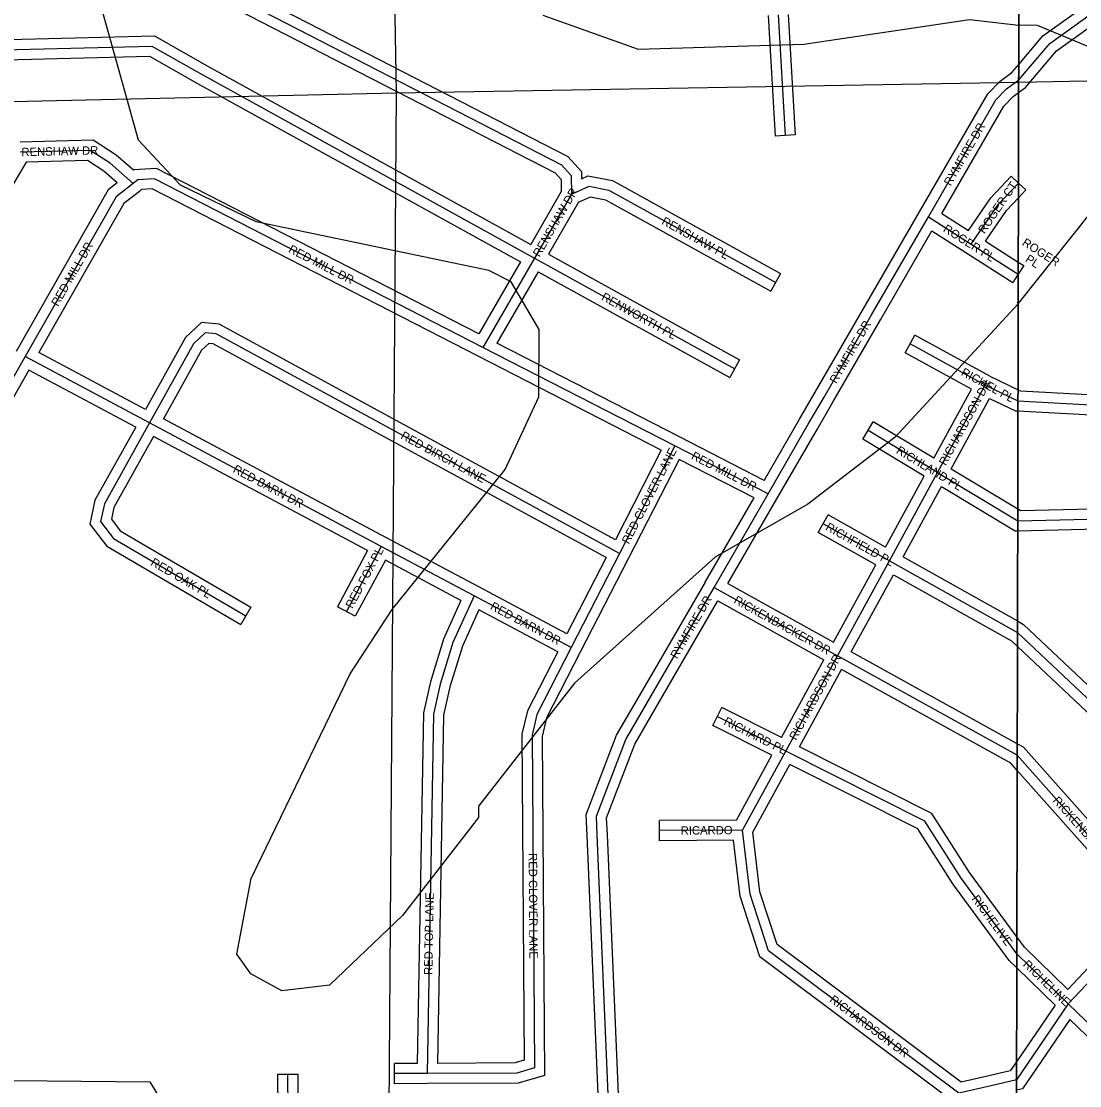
# Model space of a CAD drawing. Extents: x 457167 to 656239, y 1787309 to 1969297.
# Drawn here: x 573753 to 576898, y 1879261 to 1882424 of the extents above; entities that cross this region are included whole.
import ezdxf

# ---------------------------------------------------------------- set-up
doc = ezdxf.new("R2010")
doc.units = 0
for name, color, linetype in [('Level 1', 7, 'Continuous'), ('Level 31', 7, 'Continuous'), ('Level 32', 7, 'Continuous'), ('Level 34', 7, 'Continuous'), ('Level 63', 7, 'Continuous'), ('Level 7', 7, 'Continuous')]:
    doc.layers.add(name, color=color, linetype=linetype)

msp = doc.modelspace()

# ---------------------------------------------------------------- linework, layer by layer
at = {"layer": 'Level 1'}
for p, q in [((574868.514, 1882210.607), (574767.358, 1887396.588)), ((576716.77, 1882243.066), (579980.794, 1882300.366)), ((574868.514, 1882210.607), (576716.771, 1882243.066)), ((569448.581, 1882090.548), (574868.514, 1882210.607)), ((574839.65, 1878284.395), (574868.514, 1882210.607))]:
    msp.add_line(p, q, dxfattribs=at)
at = {"layer": 'Level 31'}
for p, q in [((576002.115, 1882442.761), (576022.973, 1882084.168)), ((576716.77, 1882249.226), (576716.785, 1882249.242)), ((575387.678, 1881909.541), (575278.16, 1881719.961)), ((576279.802, 1881551.248), (576448.383, 1881842.888)), ((576448.383, 1881842.888), (576576.083, 1881761.523)), ((576576.083, 1881761.523), (576715.538, 1881672.497)), ((575278.16, 1881719.961), (575124.895, 1881454.837)), ((575278.16, 1881719.961), (575872.927, 1881391.396)), ((576138.359, 1881306.823), (576279.802, 1881551.248)), ((576617.176, 1881342.523), (576394.132, 1881464.82)), ((575694.932, 1881162.325), (575124.895, 1881454.837)), ((573764.324, 1881427.646), (573392.283, 1880774.286)), ((574134.475, 1881230.098), (573764.324, 1881427.646)), ((576476.02, 1881083.187), (576617.176, 1881342.523)), ((576091.743, 1881226.196), (576138.359, 1881306.823)), ((574822.679, 1880863.13), (574134.475, 1881230.098)), ((575972.327, 1881019.906), (576091.743, 1881226.196)), ((576476.02, 1881083.187), (576269.204, 1881207.996)), ((575694.932, 1881162.325), (575531.052, 1880842.314)), ((575972.327, 1881019.906), (575694.932, 1881162.325)), ((576332.946, 1880820.219), (576476.02, 1881083.187)), ((575811.721, 1880741.705), (575972.327, 1881019.906)), ((576332.946, 1880820.219), (576135.641, 1880930.826)), ((574822.679, 1880863.13), (574719.19, 1880669.901)), ((575098.474, 1880716.345), (574822.679, 1880863.13)), ((575531.052, 1880842.314), (575387.297, 1880562.624)), ((576178.695, 1880538.367), (576332.946, 1880820.219)), ((575660.375, 1880480.941), (575811.721, 1880741.705)), ((575811.721, 1880741.705), (576178.695, 1880538.367)), ((575387.297, 1880562.624), (575098.474, 1880716.345)), ((576713.27, 1880607.396), (577652.03, 1879721.397)), ((576024.759, 1880255.424), (576178.695, 1880538.367)), ((576024.759, 1880255.424), (575821.391, 1880358.409)), ((575896.054, 1880020.428), (576024.759, 1880255.424)), ((577122.815, 1879780.341), (576712.49, 1880242.667)), ((575538.202, 1878282.528), (575464.661, 1880005.361)), ((575896.054, 1880020.428), (575649.831, 1880018.778)), ((576711.224, 1879652.493), (576546.285, 1879877.574)), ((577122.815, 1879780.341), (576864.237, 1879504.165)), ((576711.224, 1879652.493), (576711.229, 1879652.488)), ((576711.228, 1879652.488), (576864.237, 1879504.165)), ((576864.237, 1879504.165), (576710.428, 1879278.785)), ((576864.237, 1879504.165), (577114.714, 1879261.082)), ((574546.755, 1879065.177), (574545.669, 1879294.998)), ((574958.908, 1879297.003), (574862.2, 1879296.851))]:
    msp.add_line(p, q, dxfattribs=at)
for points in [[(574114.21, 1882714.518), (574266.551, 1882559.636), (575358.286, 1881997.606), (575387.481, 1881965.543), (575387.678, 1881909.541)], [(576716.784, 1882249.242), (576808.929, 1882357.756), (576951.014, 1882459.635), (577054.794, 1882499.05)], [(572936.08, 1882320.043), (574141.398, 1882350.092), (574291.032, 1882265.398), (575278.16, 1881719.961)], [(576448.383, 1881842.888), (576648.89, 1882190.097), (576681.086, 1882222.756), (576716.77, 1882249.226)], [(574085.785, 1881941.847), (574016.891, 1882002.001), (573958.127, 1882039.949), (573750.401, 1882034.954)], [(574085.785, 1881941.847), (574034.803, 1881902.323), (573764.324, 1881427.646)], [(575124.895, 1881454.837), (574148.799, 1881955.891), (574099.169, 1881952.727), (574085.785, 1881941.847)], [(576576.083, 1881761.523), (576657.135, 1881880.623), (576716.115, 1881943.043)], [(575387.678, 1881909.541), (575440.534, 1881933.426), (575499.039, 1881922.027), (575994.995, 1881647.861)], [(575531.052, 1880842.314), (574332.28, 1881494.756), (574299.84, 1881497.736), (574265.095, 1881465.085), (574134.475, 1881230.098)], [(576617.176, 1881342.523), (576714.734, 1881295.769), (576714.745, 1881295.768)], [(576714.744, 1881295.768), (577182.92, 1881270.404), (578169.885, 1880313.036), (577898.523, 1880003.06)], [(574134.475, 1881230.098), (574000.34, 1880989.666), (573988.772, 1880936.964), (574027.153, 1880887.061), (574420.46, 1880656.737)], [(576476.02, 1881083.187), (576713.972, 1880939.768), (576713.982, 1880939.768)], [(576713.981, 1880939.768), (576964.012, 1880945.415), (577898.523, 1880003.06)], [(576332.946, 1880820.219), (576713.262, 1880607.404), (576713.271, 1880607.396)], [(575098.474, 1880716.345), (575035.822, 1880577.571), (574998.015, 1880453.653), (574978.1, 1880365.332), (574958.908, 1879297.003)], [(575387.297, 1880562.624), (575285.391, 1880364.298), (575270.94, 1880302.148), (575277.699, 1879313.763), (575225.175, 1879298.605), (574958.908, 1879297.003)], [(576712.491, 1880242.667), (576712.484, 1880242.676), (576178.695, 1880538.367)], [(575464.661, 1880005.361), (575462.24, 1880062.094), (575549.258, 1880289.179), (575660.375, 1880480.941)], [(576546.285, 1879877.574), (576437.536, 1880046.9), (576024.759, 1880255.424)], [(576634.675, 1879260.655), (576539.191, 1879238.677), (575973.535, 1879661.712), (575918.547, 1879830.196), (575896.054, 1880020.428)], [(576710.429, 1879278.785), (576710.105, 1879278.311), (576634.675, 1879260.655)]]:
    msp.add_lwpolyline(points, dxfattribs=at)
at = {"layer": 'Level 32'}
for p, q in [((575972.15, 1882441.321), (575993.023, 1882082.426)), ((576032.081, 1882444.201), (576052.923, 1882085.909)), ((576696.132, 1882271.268), (576716.884, 1882295.706)), ((576716.703, 1882211.823), (576737.409, 1882227.18)), ((576052.923, 1882085.909), (575993.023, 1882082.426)), ((573767.776, 1882005.361), (573594.561, 1881711.747)), ((576694.31, 1881963.647), (576716.129, 1881943.031)), ((576716.128, 1881943.031), (576737.92, 1881922.438)), ((575357.65, 1881917.535), (575266.906, 1881760.454)), ((576716.034, 1881899.276), (576737.92, 1881922.438)), ((575408.829, 1881886.176), (575319.435, 1881731.432)), ((576253.83, 1881566.261), (576422.41, 1881857.901)), ((576488.727, 1881852.756), (576567.659, 1881802.463)), ((576305.776, 1881536.234), (576458.681, 1881800.754)), ((576458.68, 1881800.754), (576559.962, 1881736.221)), ((576618.268, 1881770.184), (576715.626, 1881708.033)), ((575319.435, 1881731.433), (575887.435, 1881417.656)), ((576559.94, 1881736.236), (576699.395, 1881647.21)), ((575236.88, 1881708.494), (575113.207, 1881494.559)), ((576731.68, 1881697.784), (576715.549, 1881672.516)), ((576715.625, 1881708.033), (576731.68, 1881697.784)), ((575289.408, 1881679.472), (575166.654, 1881467.128)), ((575289.408, 1881679.472), (575858.421, 1881365.135)), ((576009.509, 1881674.117), (575980.48, 1881621.606)), ((576715.55, 1881672.516), (576699.395, 1881647.21)), ((576112.394, 1881321.849), (576253.837, 1881566.274)), ((576164.325, 1881291.796), (576305.769, 1881536.221)), ((576379.709, 1881438.513), (576408.556, 1881491.126)), ((576630.882, 1881369.222), (576408.556, 1881491.126)), ((575708.629, 1881189.016), (575166.654, 1881467.129)), ((574122.582, 1881270.45), (573805.66, 1881439.59)), ((575654.568, 1881149.317), (575111.2, 1881428.145)), ((576576.529, 1881330.596), (576379.709, 1881438.513)), ((575887.435, 1881417.656), (575858.421, 1881365.135)), ((573775.951, 1881387.434), (573418.354, 1880759.44)), ((574093.385, 1881218.021), (573775.951, 1881387.434)), ((576630.882, 1881369.222), (576714.815, 1881328.998)), ((576065.771, 1881241.211), (576112.388, 1881321.839)), ((576464.666, 1881125.078), (576576.529, 1881330.595)), ((576516.097, 1881094.061), (576629.906, 1881303.155)), ((576117.715, 1881211.179), (576164.331, 1881291.806)), ((574836.795, 1880889.601), (574175.529, 1881242.205)), ((575960.655, 1881059.623), (576065.779, 1881241.226)), ((575998.292, 1881004.876), (576117.707, 1881211.165)), ((576253.704, 1881182.309), (576284.705, 1881233.681)), ((576464.666, 1881125.079), (576284.705, 1881233.681)), ((574782.043, 1880850.798), (574146.333, 1881189.776)), ((575960.655, 1881059.622), (575708.635, 1881189.013)), ((576435.957, 1881072.323), (576253.704, 1881182.309)), ((575654.567, 1881149.317), (575518.373, 1880883.37)), ((575707.947, 1881121.919), (575557.755, 1880828.639)), ((575930.59, 1881007.611), (575707.947, 1881121.919)), ((576516.096, 1881094.061), (576714.058, 1880974.746)), ((576321.115, 1880861.246), (576435.957, 1881072.323)), ((576373.469, 1880831.921), (576487.389, 1881041.306)), ((575785.74, 1880756.704), (575930.59, 1881007.611)), ((575852.969, 1880753.147), (575998.31, 1881004.906)), ((576120.971, 1880904.656), (576150.312, 1880956.996)), ((576321.115, 1880861.246), (576150.312, 1880956.996)), ((576292.372, 1880808.571), (576120.971, 1880904.656)), ((575112.57, 1880742.828), (574836.775, 1880889.613)), ((574782.043, 1880850.797), (574692.745, 1880684.064)), ((575490.976, 1880829.969), (575374.528, 1880603.406)), ((575557.735, 1880828.599), (575413.98, 1880548.909)), ((576373.468, 1880831.921), (576713.345, 1880641.736)), ((574834.999, 1880822.587), (574745.637, 1880655.736)), ((575059.564, 1880703.067), (574834.999, 1880822.587)), ((576166.859, 1880579.225), (576292.373, 1880808.571)), ((576219.343, 1880550.146), (576344.725, 1880779.249)), ((575374.529, 1880603.406), (575112.57, 1880742.828)), ((575634.429, 1880496), (575785.775, 1880756.764)), ((575852.969, 1880753.148), (576166.859, 1880579.225)), ((575686.322, 1880465.881), (575822.905, 1880701.209)), ((575822.905, 1880701.208), (576138.116, 1880526.553)), ((574435.62, 1880682.626), (574405.3, 1880630.849)), ((574745.637, 1880655.736), (574692.745, 1880684.064)), ((575347.1, 1880550.032), (575112.643, 1880674.817)), ((576712.565, 1880276.927), (576219.343, 1880550.146)), ((576713.182, 1880566.226), (577610.386, 1879719.45)), ((576012.327, 1880295.347), (576138.116, 1880526.554)), ((576065.893, 1880268.254), (576190.602, 1880497.475)), ((575807.838, 1880331.644), (575834.945, 1880385.173)), ((576012.327, 1880295.346), (575834.945, 1880385.173)), ((575983.562, 1880242.658), (575807.838, 1880331.644)), ((575878.215, 1880050.309), (575983.562, 1880242.658)), ((575926.973, 1880014.426), (576037.133, 1880215.561)), ((577082.224, 1879780.881), (576712.394, 1880197.581)), ((575878.215, 1880050.309), (575649.63, 1880048.778)), ((575650.032, 1879988.777), (575649.63, 1880048.778)), ((575568.234, 1878282.447), (575494.635, 1880006.641)), ((575508.17, 1878282.608), (575434.688, 1880004.081)), ((575869.414, 1879990.246), (575650.032, 1879988.777)), ((576711.337, 1879703.095), (576571.03, 1879894.561)), ((576688.523, 1879632.715), (576521.541, 1879860.585)), ((577082.224, 1879780.881), (576863.201, 1879546.951)), ((576733.924, 1879672.27), (576711.336, 1879703.095)), ((576733.924, 1879672.27), (576863.201, 1879546.951)), ((576688.523, 1879632.715), (576711.139, 1879610.792)), ((576711.138, 1879610.792), (576825.216, 1879500.208)), ((576825.216, 1879500.208), (576710.543, 1879332.175)), ((576868.924, 1879457.81), (577093.821, 1879239.553)), ((574929.441, 1879326.956), (574862.153, 1879326.851)), ((574862.248, 1879266.85), (574862.153, 1879326.851)), ((574515.67, 1879294.856), (574575.67, 1879295.14)), ((574516.758, 1879064.65), (574515.67, 1879294.856)), ((574576.617, 1879094.773), (574575.67, 1879295.14)), ((574958.955, 1879267.002), (574862.248, 1879266.85))]:
    msp.add_line(p, q, dxfattribs=at)
for points in [[(574135.598, 1882735.556), (574284.564, 1882584.106), (575376.827, 1882021.804), (575417.441, 1881977.199), (575417.516, 1881955.946)], [(574109.36, 1882676.666), (574248.539, 1882535.166), (575339.745, 1881973.409), (575357.522, 1881953.886), (575357.65, 1881917.535)], [(576716.883, 1882295.706), (576788.449, 1882379.987), (576936.709, 1882486.294), (577048.358, 1882528.696)], [(576737.409, 1882227.181), (576829.409, 1882335.525), (576965.319, 1882432.976), (577026.693, 1882456.285)], [(572968.835, 1882350.868), (574148.95, 1882380.291), (574305.676, 1882291.582), (575266.907, 1881760.454)], [(572963.666, 1882290.72), (574133.845, 1882319.894), (574276.388, 1882239.214), (575236.879, 1881708.494)], [(576422.404, 1881857.891), (576624.83, 1882208.425), (576661.351, 1882245.47), (576696.132, 1882271.269)], [(576488.726, 1881852.756), (576672.95, 1882171.77), (576700.822, 1882200.042), (576716.704, 1882211.823)], [(574086.477, 1881981.07), (574034.989, 1882026.026), (573966.641, 1882070.163), (573749.68, 1882064.946)], [(574038.595, 1881943.223), (573998.794, 1881977.975), (573949.613, 1882009.735), (573767.775, 1882005.361)], [(575113.207, 1881494.559), (574155.143, 1881986.356), (574087.689, 1881982.056), (574086.476, 1881981.07)], [(574038.595, 1881943.223), (574011.697, 1881922.371), (573738.258, 1881442.498)], [(575417.516, 1881955.946), (575436.89, 1881964.701), (575509.416, 1881950.571), (576009.509, 1881674.117)], [(576567.658, 1881802.463), (576633.681, 1881899.485), (576694.31, 1881963.647)], [(574104.44, 1881918.349), (574057.909, 1881882.276), (573805.66, 1881439.59)], [(575111.195, 1881428.147), (574142.455, 1881925.425), (574110.65, 1881923.397), (574104.44, 1881918.349)], [(575408.829, 1881886.176), (575444.177, 1881902.152), (575488.661, 1881893.484), (575980.48, 1881621.606)], [(576618.268, 1881770.185), (576680.588, 1881861.761), (576716.035, 1881899.276)], [(575518.373, 1880883.37), (574341.185, 1881524.065), (574289.136, 1881528.846), (574241.145, 1881483.746), (574122.582, 1881270.451)], [(575490.977, 1880829.969), (574323.373, 1881465.446), (574310.542, 1881466.626), (574289.045, 1881446.424), (574175.53, 1881242.205)], [(576629.906, 1881303.154), (576707.15, 1881266.135), (576714.68, 1881265.726)], [(576714.814, 1881328.998), (576722.315, 1881325.403), (577195.751, 1881299.754), (578211.234, 1880314.722), (577921.096, 1879983.298)], [(576714.679, 1881265.726), (577170.089, 1881241.054), (578128.537, 1880311.348), (577897.157, 1880047.043)], [(574093.385, 1881218.021), (573971.985, 1881000.419), (573956.475, 1880929.749), (574006.941, 1880864.131), (574405.3, 1880630.849)], [(574146.333, 1881189.775), (574028.695, 1880978.912), (574021.07, 1880944.178), (574047.365, 1880909.991), (574435.62, 1880682.626)], [(576487.39, 1881041.306), (576705.945, 1880909.578), (576713.919, 1880909.758)], [(576714.057, 1880974.746), (576721.999, 1880969.958), (576976.231, 1880975.699), (577897.157, 1880047.043)], [(576713.918, 1880909.758), (576951.794, 1880915.131), (577857.539, 1880001.781)], [(576344.725, 1880779.249), (576695.371, 1880583.036), (576713.183, 1880566.226)], [(575059.565, 1880703.067), (575007.688, 1880588.164), (574968.995, 1880461.341), (574948.159, 1880368.939), (574929.441, 1879326.956)], [(575112.643, 1880674.818), (575063.956, 1880566.977), (575027.036, 1880445.966), (575008.04, 1880361.726), (574989.456, 1879327.187)], [(576713.344, 1880641.736), (576731.152, 1880631.771), (577649.969, 1879764.594)], [(575413.981, 1880548.912), (575313.771, 1880353.889), (575300.965, 1880298.807), (575307.854, 1879291.241), (575229.507, 1879268.63), (574959.088, 1879267.003)], [(575347.1, 1880550.033), (575257.01, 1880374.708), (575240.917, 1880305.488), (575247.544, 1879336.285), (575220.845, 1879328.579), (574989.456, 1879327.187)], [(575434.688, 1880004.081), (575432.001, 1880067.025), (575522.1, 1880302.149), (575634.418, 1880495.982)], [(576712.395, 1880197.581), (576693.455, 1880218.921), (576190.603, 1880497.476)], [(575494.635, 1880006.641), (575492.478, 1880057.164), (575576.415, 1880276.209), (575686.332, 1880465.898)], [(576571.03, 1879894.561), (576458.36, 1880069.991), (576065.893, 1880268.255)], [(577144.664, 1879800.919), (576731.512, 1880266.431), (576712.564, 1880276.927)], [(576521.542, 1879860.585), (576416.712, 1880023.808), (576037.134, 1880215.561)], [(576627.945, 1879289.891), (576546.019, 1879271.034), (575999.109, 1879680.05), (575947.991, 1879836.675), (575926.973, 1880014.426)], [(576624.08, 1879227.431), (576532.365, 1879206.321), (575947.962, 1879643.376), (575889.104, 1879823.717), (575869.414, 1879990.247)], [(576868.924, 1879457.81), (576728.306, 1879251.761), (576710.361, 1879247.559)], [(576710.544, 1879332.175), (576691.905, 1879304.863), (576627.945, 1879289.891)], [(573219.94, 1879281.022), (574135.269, 1879272.326), (574174.965, 1879207.178), (574174.304, 1878907.086)]]:
    msp.add_lwpolyline(points, dxfattribs=at)
at = {"layer": 'Level 63'}
for points in [[(536942.563, 1878385.707), (576708.29, 1878279.4), (576805.546, 1923734.416), (537088.612, 1923840.983), (536942.563, 1878385.707)], [(576708.289, 1878279.4), (616473.709, 1878215.526), (616521.962, 1923670.374), (576805.545, 1923734.416), (576708.289, 1878279.4)]]:
    msp.add_lwpolyline(points, dxfattribs=at)
at = {"layer": 'Level 7'}
for p, q in [((576717.131, 1882411.329), (576714.097, 1882411.332)), ((576717.132, 1882412.356), (576720.306, 1882411.993)), ((576713.228, 1881586.032), (576715.371, 1881588.694))]:
    msp.add_line(p, q, dxfattribs=at)
for points in [[(576715.361, 1881584.203), (576349.547, 1881187.718), (576090.505, 1880988.471), (575814.882, 1880830.953), (575396.86, 1880457.159), (575112.25, 1880091.276), (575112.15, 1880057.936), (574886.15, 1879766.876), (574668.719, 1879559.158), (574526.937, 1879542.936), (574435.405, 1879593.256), (574393.923, 1879651.736), (574436.321, 1879876.693), (574730.048, 1880484.331), (574855.718, 1880675.637), (575190.508, 1881091.411), (575291.237, 1881307.828), (575291.884, 1881507.903), (575208.98, 1881649.886), (575142.389, 1881683.426), (574450.935, 1881827.37), (574226.18, 1881936.46), (574101.595, 1882070.261), (573994.429, 1882454.06)], [(575303.192, 1882441.546), (575586.308, 1882340.586), (576078.216, 1882355.693), (576570.285, 1882429.121), (576717.133, 1882412.356)], [(576715.36, 1881584.203), (577088.876, 1882052.476), (577130.714, 1882219.14), (577072.433, 1882285.891), (576772.457, 1882411.263), (576720.306, 1882411.993)]]:
    msp.add_lwpolyline(points, dxfattribs=at)

# ---------------------------------------------------------------- texts
at = {"layer": 'Level 34'}
for s, height, rotation, p in [('RYMFIRE DR', 25, 59.993519, (576514.57, 1881932.508)), ('RENSHAW DR', 25, 1.376647, (573753.964, 1882022.538)), ('ROGER CT', 25, 55.762656, (576615.033, 1881790.331)), ('RENSHAW DR', 25, 59.984556, (575293.403, 1881721.363)), ('RENSHAW PL', 25, 331.065503, (575653.728, 1881822.234)), ('ROGER PL', 25, 327.495964, (576490.334, 1881800.838)), ('ROGER', 25, 327.4457, (576724.851, 1881759.948)), ('RED MILL DR', 25, 60.323933, (573862.473, 1881574.649)), ('RED MILL DR', 25, 332.826925, (574544.977, 1881738.473)), ('PL', 25, 327.4457, (576734.277, 1881711.266)), ('RENWORTH PL', 25, 331.082122, (575474.8, 1881597.051)), ('RYMFIRE DR', 25, 59.942028, (576174.939, 1881345.082)), ('RICHEL PL', 25, 331.263117, (576543.427, 1881373.316)), ('RICHARDSON DR', 25, 61.439753, (576500.207, 1881101.481)), ('RED BIRCH LANE', 25, 331.441833, (574878.483, 1881184.893)), ('RED CLOVER LANE', 25, 62.881769, (575558.435, 1880868.367)), ('RED MILL DR', 25, 332.8229, (575741.762, 1881124.231)), ('RICHLAND PL', 25, 328.889581, (576350.515, 1881141.949)), ('RED BARN DR', 25, 331.931703, (574380.149, 1881084.933)), ('RICHFIELD PL', 25, 330.725003, (576140.815, 1880913.596)), ('RED OAK PL', 25, 329.645933, (574135.546, 1880809.1)), ('RED FOX PL', 25, 61.826672, (574737.119, 1880676.903)), ('RYMFIRE DR', 25, 59.868514, (575701.799, 1880527.413)), ('RICKENBACKER DR', 24.99916, 331.008906, (575868.075, 1880696.191)), ('RED BARN DR', 24.99916, 331.976244, (575144.432, 1880677.726)), ('RICHARDSON DR', 25, 61.450386, (576055.357, 1880285.514)), ('RICHARD PL', 25, 333.141872, (575838.611, 1880335.678)), ('RICKENBACKER DR', 25, 311.589472, (576816.414, 1880106.741)), ('RICARDO', 25, 0.383125, (575712.555, 1880006.699)), ('RED CLOVER LANE', 25, 270.390992, (575260.836, 1879951.961)), ('RED TOP LANE', 25, 88.970061, (574974.65, 1879589.794)), ('RICHELIVE', 25, 306.233114, (576575.947, 1879815.95)), ('RICHELINE', 25, 315.890664, (576727.807, 1879619.007)), ('RICHARDSON DR', 25, 323.207842, (576152.78, 1879512.053))]:
    msp.add_text(s, height=height, rotation=rotation, dxfattribs=at).set_placement(p)

doc.saveas('drawing.dxf')
